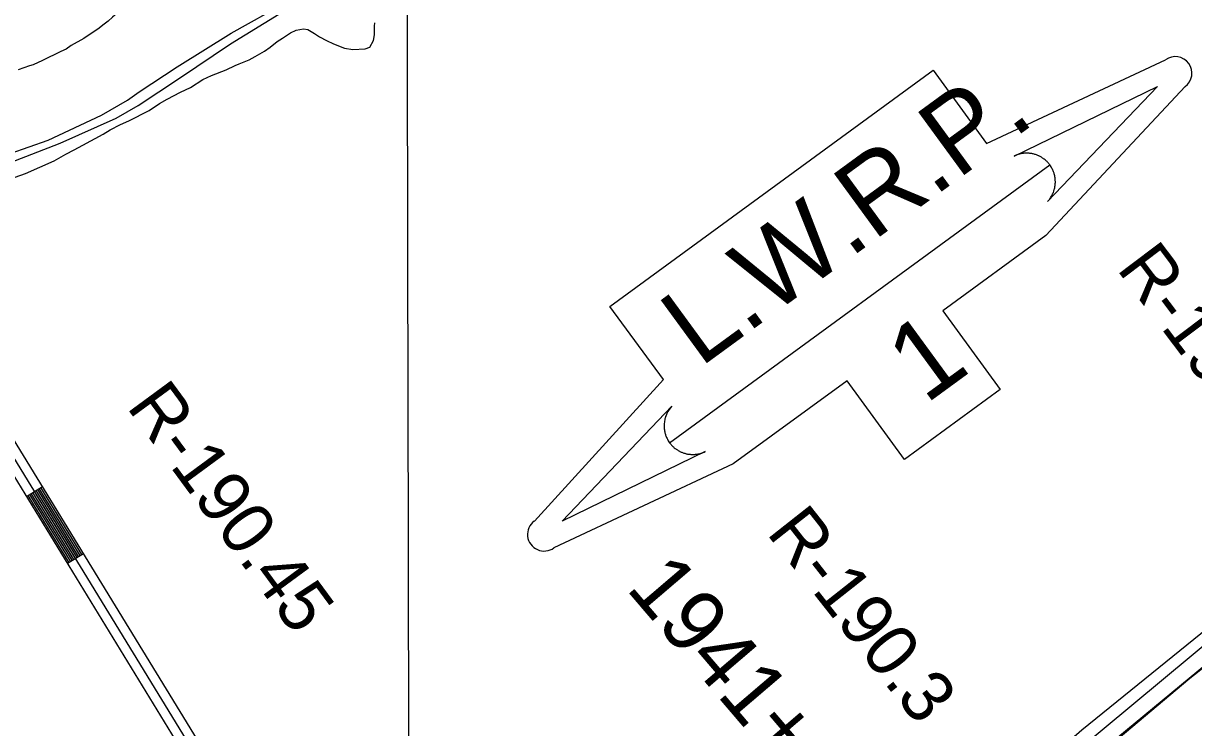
# Model space of a CAD drawing. Extents: x 3324104 to 3361979, y 612876 to 638273.
# Drawn here: x 3348660 to 3350527, y 619898 to 621021 of the extents above; entities that cross this region are included whole.
import ezdxf

# ---------------------------------------------------------------- set-up
doc = ezdxf.new("R2010")
doc.units = 0
for name, color, linetype in [('V-GRID-MAJR', 7, 'Continuous'), ('V-LEVE-TOET', 7, 'Continuous'), ('V-RIVR-EDGE', 7, 'Continuous'), ('V-RIVR-RANG-IDEN', 7, 'Continuous'), ('V-ROAD-CNTR', 7, 'Continuous'), ('V-SITE-VEGE', 7, 'Continuous'), ('V-SURV-IDEN', 7, 'Continuous'), ('V-TOPO-SHOR', 7, 'Continuous'), ('V-TOPO-WATR-IDEN', 7, 'Continuous')]:
    doc.layers.add(name, color=color, linetype=linetype)

msp = doc.modelspace()

# ---------------------------------------------------------------- linework, layer by layer
at = {"layer": 'V-GRID-MAJR'}
msp.add_spline([(3349277.7, 618293.7), (3349266.2, 624351.9), (3349254.8, 630413.1), (3349243.3, 636474.4), (3349243.3, 636477.5)], degree=3, dxfattribs=at)
at = {"layer": 'V-LEVE-TOET'}
msp.add_lwpolyline([(3348583.1, 618418.8), (3348740.2, 618535.6), (3348880.1, 618640.3), (3349025.3, 618744.5), (3349189.8, 618862.1), (3349345.1, 618974.5), (3349489, 619079.2), (3349638.7, 619195.6), (3349770.3, 619303.4), (3349891.5, 619417.9), (3350018.9, 619534.5), (3350140.1, 619652.5), (3350258.2, 619756.9), (3350379.3, 619857.4), (3350520.6, 619976.9), (3350648.3, 620077.3), (3350795.4, 620200.3), (3350936.3, 620318.1), (3351054.3, 620417.7), (3351208.9, 620547.7), (3351347.6, 620662.9), (3351486.3, 620777.2), (3351647.9, 620905.3), (3351742.5, 620970.6)], dxfattribs=at)
at = {"layer": 'V-RIVR-EDGE'}
msp.add_spline([(3356052, 622889.6), (3356029.2, 622881.4), (3356012.5, 622875.7), (3355994.6, 622867.2), (3355977.5, 622859.1), (3355958.5, 622851), (3355948.4, 622843.2), (3355934, 622834.7), (3355904.1, 622817.8), (3355878.1, 622802.3), (3355856.7, 622790.3), (3355830, 622776.4), (3355805.1, 622765.6), (3355764.7, 622744.8), (3355744.1, 622733.6), (3355694.1, 622710.9), (3355668.4, 622698.1), (3355641.6, 622685), (3355605.1, 622669.2), (3355569.4, 622657.3), (3355539.2, 622646.5), (3355510.8, 622636.8), (3355482.1, 622628.4), (3355461.9, 622623), (3355442.5, 622614.1), (3355422.7, 622607.2), (3355409.5, 622603.4), (3355389, 622597.6), (3355371.9, 622589.5), (3355349, 622581), (3355297.7, 622547), (3355260, 622525.8), (3355211.1, 622494.5), (3355190.1, 622484.5), (3355184.7, 622482.9), (3355179.3, 622477.9), (3355174.2, 622475.6), (3355160.6, 622471), (3355143.5, 622463.6), (3355133.1, 622457.1), (3355125.7, 622450.5), (3355113.2, 622443.9), (3355096.9, 622433.1), (3355081, 622426.9), (3355064.3, 622419.2), (3355057, 622418.9), (3355048.8, 622414.6), (3355041.8, 622406.9), (3355036.8, 622406.5), (3355031.3, 622405.7), (3355027.1, 622404.2), (3355017.3, 622396.1), (3355010.7, 622394.9), (3355001.4, 622388.4), (3354988.6, 622379.1), (3354972.3, 622369.4), (3354947.4, 622356.3), (3354937.7, 622351.7), (3354926.1, 622343.6), (3354903.2, 622326.6), (3354891.1, 622318.1), (3354883.3, 622307.2), (3354879.4, 622304.1), (3354875.2, 622302.6), (3354867.8, 622299.1), (3354853, 622288.3), (3354842.5, 622279), (3354826.6, 622267.4), (3354807.2, 622259.7), (3354793.2, 622255.5), (3354765.7, 622249.7), (3354748.6, 622245.5), (3354734.6, 622239.3), (3354712.1, 622227.4), (3354697.7, 622218.9), (3354685.3, 622210), (3354640.6, 622184.5), (3354622, 622176), (3354616.2, 622175.2), (3354603.4, 622167.5), (3354578.9, 622157.1), (3354554.5, 622147.5), (3354537.4, 622142.9), (3354530.8, 622137.8), (3354500.1, 622122.8), (3354463.6, 622102.3), (3354417.8, 622078.8), (3354386.3, 622060.6), (3354340.1, 622032.4), (3354321.1, 622021.2), (3354285, 621998.8), (3354257, 621982.2), (3354217, 621958.7), (3354194.1, 621942.8), (3354177, 621931.6), (3354157.6, 621922), (3354141.6, 621910.4), (3354135.4, 621904.2), (3354130.4, 621897.6), (3354120.7, 621891.1), (3354104, 621882.9), (3354075.6, 621856.6), (3354044.9, 621835.4), (3354013, 621812.2), (3353971.5, 621781.7), (3353947.8, 621763.5), (3353941.2, 621763.5), (3353935.4, 621762.8), (3353929.5, 621760.1), (3353924.9, 621756.6), (3353920.6, 621751.5), (3353917.1, 621742.6), (3353910.5, 621741.5), (3353904.7, 621738.4), (3353893.8, 621731.1), (3353879.8, 621721.4), (3353866.2, 621708.6), (3353854.9, 621697.4), (3353843.3, 621687.8), (3353839.8, 621688.5), (3353831.2, 621686.2), (3353823.1, 621681.2), (3353818, 621677.3), (3353800.9, 621666.1), (3353790.8, 621663.1), (3353781.9, 621654.9), (3353777.6, 621651.8), (3353776.1, 621648.8), (3353775.7, 621643.7), (3353772.2, 621641), (3353755.9, 621632.1), (3353735.7, 621622.1), (3353718.6, 621608.2), (3353704.2, 621600.5), (3353694.1, 621596.6), (3353683.6, 621592.4), (3353671.2, 621584.2), (3353642.1, 621563), (3353599, 621534), (3353578.4, 621522.4), (3353556.2, 621507.7), (3353547.7, 621502), (3353525.9, 621489.2), (3353513.1, 621481.1), (3353497.2, 621468.3), (3353477, 621450.9), (3353453.3, 621436.6), (3353435.8, 621424.7), (3353404.7, 621401.1), (3353378.3, 621380.2), (3353361.6, 621368.6), (3353339.5, 621355.1), (3353319.6, 621342.4), (3353299.5, 621330), (3353283.5, 621324.6), (3353273, 621317.6), (3353254.8, 621296), (3353236.9, 621275.5), (3353219.4, 621258.8), (3353195.7, 621241.4), (3353168.5, 621221.3), (3353137.8, 621201.6), (3353112.2, 621185), (3353065.6, 621151.8), (3353022, 621122.8), (3352993.3, 621100.4), (3352956, 621073.3), (3352907, 621037.8), (3352853.8, 620991.8), (3352787.8, 620942.3), (3352749.7, 620913.3), (3352736.9, 620900.9), (3352733.3, 620892.8), (3352728.7, 620886.6), (3352719, 620881.2), (3352691.8, 620864.6), (3352660.3, 620841.8), (3352640.5, 620828.3), (3352623.4, 620811.2), (3352605.1, 620792.3), (3352593.5, 620783), (3352582.6, 620778.8), (3352566.3, 620771.4), (3352548, 620764.5), (3352522.4, 620751), (3352494.5, 620735.5), (3352482.4, 620727), (3352479.3, 620723.2), (3352477, 620717.4), (3352470.7, 620711.9), (3352456, 620707.3), (3352443.2, 620700.4), (3352419.1, 620685.7), (3352392.3, 620669.1), (3352362.8, 620650.9), (3352339.1, 620634.3), (3352315.4, 620615.4), (3352284.7, 620590.6), (3352258.7, 620571.3), (3352228.7, 620550.1), (3352193.4, 620527.6), (3352156.9, 620504.9), (3352131.6, 620487.5), (3352094, 620462.4), (3352049.3, 620433), (3351990.2, 620391.3), (3351936.6, 620357.3), (3351851.5, 620293.9), (3351833.3, 620281.5), (3351817, 620273.8), (3351794.1, 620257.9), (3351767.7, 620241), (3351719.9, 620206.2), (3351680.6, 620177.6), (3351657.3, 620160.6), (3351637.1, 620145.9), (3351623.1, 620135.4), (3351603.3, 620124.2), (3351588.6, 620120), (3351567.2, 620109.6), (3351552.1, 620103.4), (3351538.1, 620096.5), (3351523.7, 620086.4), (3351510.9, 620076.4), (3351503.5, 620069.8), (3351495.3, 620057.4), (3351486, 620042.3), (3351479.4, 620032.6), (3351469.7, 620022.6), (3351448.3, 620006.3), (3351431.6, 619994.8), (3351404.8, 619973.9), (3351378, 619951.8), (3351358.9, 619936.4), (3351332.1, 619915.5), (3351306.1, 619892.3), (3351274.6, 619858.2), (3351238.8, 619826.9), (3351215.1, 619805.7), (3351171.6, 619767.8), (3351145.5, 619739.5), (3351124.6, 619722.1), (3351105.9, 619707.8), (3351089.6, 619697), (3351079.5, 619691.2), (3351074, 619683.5), (3351058.1, 619666.4), (3351043.3, 619655.2), (3351015.4, 619634), (3350999, 619623.1), (3350992.1, 619617.3), (3350979.2, 619606.1), (3350966, 619594.5), (3350951.2, 619582.2), (3350935.7, 619567.8), (3350923.3, 619555.1), (3350910, 619544.3), (3350888.3, 619528), (3350846.7, 619504.1), (3350821.5, 619490.2), (3350811.4, 619483.6), (3350806, 619480.5), (3350800.9, 619473.2), (3350797.4, 619473.2), (3350793.9, 619474.3), (3350788.9, 619473.6), (3350786.9, 619472), (3350785.4, 619467.4), (3350785.4, 619462.7), (3350779.5, 619456.2), (3350765.9, 619445.7), (3350746.1, 619428.7), (3350722.4, 619409), (3350716.2, 619407.1), (3350713.1, 619404), (3350711.1, 619397), (3350708.8, 619391.6), (3350704.5, 619391.6), (3350693.3, 619385.8), (3350686.7, 619379.6), (3350679.6, 619368.4), (3350661.4, 619354.5), (3350648.6, 619344.4), (3350645.5, 619344.8), (3350638.5, 619339.4), (3350623.3, 619330.5), (3350616.3, 619326.3), (3350602.3, 619317.4), (3350598.8, 619308.8), (3350582.9, 619299.2), (3350553.8, 619276), (3350526.2, 619255.5), (3350493.5, 619231.9), (3350474.9, 619219.6), (3350474.5, 619213.8), (3350470.2, 619207.2), (3350459, 619202.5), (3350446.1, 619194), (3350441.1, 619189.8), (3350438.8, 619186.3), (3350434.5, 619180.9), (3350414.7, 619167.8), (3350401.5, 619159.3), (3350384.8, 619146.9), (3350369.6, 619133.7), (3350356.4, 619125.2), (3350350.9, 619119), (3350347.4, 619109.4), (3350338.1, 619097.8), (3350324.9, 619083.8), (3350308.6, 619069.9), (3350300.4, 619062.6), (3350296.1, 619062.6), (3350291.5, 619062.2), (3350274.8, 619050.6), (3350258.4, 619037.5), (3350251.8, 619032.8), (3350244.1, 619029.3), (3350233.6, 619028.2), (3350227.4, 619024.3), (3350220.4, 619017), (3350213, 619007.3), (3350202.1, 618996.9), (3350193.6, 618989.5), (3350179.6, 618985.3), (3350173.8, 618980.7), (3350164.8, 618978), (3350162.1, 618975.3), (3350159.4, 618971.4), (3350154.3, 618963.6), (3350145.8, 618953.2), (3350126, 618938.1), (3350102.7, 618923), (3350094.5, 618918.4), (3350086.3, 618913), (3350075.1, 618901), (3350064.2, 618892.1), (3350039.3, 618873.6), (3350021.8, 618861.6), (3350002, 618848.8), (3349991.9, 618844.2), (3349964.4, 618826.4), (3349938.7, 618807.1), (3349915.4, 618792.8), (3349892.5, 618778.9), (3349868, 618761.9), (3349852.5, 618753), (3349842.8, 618750), (3349830.4, 618739.1), (3349804.3, 618720.2), (3349777.9, 618697.8), (3349751.9, 618677.7), (3349729.7, 618661.4), (3349703.7, 618642.9), (3349678.8, 618629.8), (3349648.9, 618612), (3349624.5, 618595), (3349592.6, 618575.7), (3349570.5, 618564.9), (3349549.5, 618548.6), (3349505.2, 618518.1), (3349479.2, 618499.9), (3349471.4, 618494.5), (3349459, 618487.6), (3349438.4, 618472.1), (3349412.4, 618452.4), (3349379.7, 618429.6), (3349350.2, 618410.3), (3349303.2, 618374.7), (3349277.6, 618357.7), (3349264, 618347.3), (3349241.4, 618330.7), (3349226.7, 618319.9), (3349207.2, 618306.3), (3349193.2, 618293.5)], degree=3, dxfattribs=at)
at = {"layer": 'V-ROAD-CNTR'}
for p, q in [((3348664.6, 620266.7), (3348690.2, 620282.3)), ((3348729.9, 620160.1), (3348755.5, 620175.7))]:
    msp.add_line(p, q, dxfattribs=at)
for points in [[(3349458.8, 619088.7), (3349411.2, 619162), (3349398.6, 619183.9), (3349385.2, 619199.7), (3349369.4, 619208.4), (3349349.9, 619221.6), (3349338.1, 619233.4), (3349315.9, 619265.1), (3349056.7, 619683.6), (3348600, 620429.6), (3348570.9, 620479.7), (3348550.6, 620514.3), (3348518.6, 620562.7), (3348439.1, 620685.9), (3348283.1, 620940.1), (3348025.4, 621350.1), (3347637.7, 621980.4)], [(3349433.6, 619072.3), (3349385.6, 619146.4), (3349374, 619166.6), (3349365.9, 619176.1), (3349353.8, 619182.8), (3349330.7, 619198.4), (3349315, 619214), (3349290.8, 619248.6), (3349031.2, 619667.9), (3348574.3, 620414.2), (3348545, 620464.5), (3348525.1, 620498.4), (3348493.5, 620546.2), (3348413.7, 620669.9), (3348257.6, 620924.3), (3347999.9, 621334.2), (3347612.2, 621964.6)], [(3349446.2, 619080.5), (3349398.4, 619154.2), (3349386.3, 619175.3), (3349375.6, 619187.9), (3349361.6, 619195.6), (3349340.3, 619210), (3349326.6, 619223.7), (3349303.4, 619256.8), (3349044, 619675.7), (3348587.2, 620421.9), (3348557.9, 620472.1), (3348537.8, 620506.4), (3348506, 620554.4), (3348426.4, 620677.9), (3348270.3, 620932.2), (3348012.6, 621342.2), (3347624.9, 621972.5)], [(3351739.2, 621003), (3351683.6, 620968.2), (3351642.1, 620939.2), (3351596.2, 620902.5), (3351540.7, 620857.5), (3351475.8, 620804.4), (3350238.5, 619775.9), (3350160.7, 619710.2), (3350091.1, 619646.2), (3350017.5, 619580.9), (3349842.5, 619410.3), (3349805.5, 619376.4), (3349760.6, 619333.8), (3349719.5, 619295.3), (3349673.4, 619254.8), (3349593.6, 619187.2), (3349495.6, 619116.1), (3348356, 618295.1)], [(3348745.2, 620169.5), (3348680, 620276.1)], [(3348747.8, 620171), (3348682.5, 620277.6)], [(3348750.3, 620172.6), (3348685.1, 620279.2)], [(3348752.9, 620174.2), (3348687.6, 620280.8)], [(3348732.4, 620161.6), (3348667.2, 620268.2)], [(3348735, 620163.2), (3348669.7, 620269.8)], [(3348737.6, 620164.8), (3348672.3, 620271.4)], [(3348740.1, 620166.3), (3348674.8, 620272.9)], [(3348742.7, 620167.9), (3348677.4, 620274.5)]]:
    msp.add_lwpolyline(points, dxfattribs=at)
at = {"layer": 'V-SITE-VEGE'}
for points in [[(3348818.3, 621047.2), (3348809.2, 621037.5), (3348801.6, 621031.6), (3348794.7, 621025.1), (3348788.7, 621020.3), (3348778.5, 621012.2), (3348763, 621002), (3348756, 620997.1), (3348736.1, 620986.4), (3348728, 620980.5), (3348719.4, 620976.7), (3348690.4, 620962.2), (3348675.4, 620955.2), (3348669.4, 620953.5), (3348651.2, 620947.6)], [(3349219.9, 621003.3), (3349219.9, 621016.8), (3349220.4, 621022.2)], [(3348646.4, 620776.1), (3348663.1, 620782.1), (3348708.8, 620802), (3348727.6, 620812.7), (3348740.5, 620819.7), (3348754.5, 620827.3), (3348787.2, 620844.5), (3348798, 620851.5), (3348814.6, 620860.1), (3348828.1, 620866), (3348860.3, 620882.7), (3348877, 620893.5), (3348888.8, 620900.5), (3348910.3, 620911.8), (3348926.4, 620919.3), (3348945.8, 620931.7), (3348959.7, 620938.1), (3348983.4, 620947.3), (3348997.4, 620954.3), (3349003.8, 620957), (3349019.9, 620963.4), (3349029.6, 620968.8), (3349044.1, 620977.4), (3349053.2, 620983.3), (3349064.5, 620992.5), (3349073.1, 620997.9), (3349086, 621006.5), (3349094.6, 621010.8), (3349106.4, 621012.9), (3349113.4, 621011.9), (3349124.2, 621005.4), (3349132.3, 621000.1), (3349143, 620994.2), (3349154.3, 620988.8), (3349172, 620981.8), (3349185.5, 620979.7), (3349204.8, 620980.8), (3349212.4, 620983.4), (3349218.3, 620994.2), (3349219.9, 621003.3)]]:
    msp.add_lwpolyline(points, dxfattribs=at)
at = {"layer": 'V-TOPO-SHOR'}
for points in [[(3352239.8, 621274.1), (3351887.8, 621064.3), (3351722.3, 620961.9), (3351669.2, 620921.9), (3351542.1, 620827), (3351320.6, 620638.7), (3350951.3, 620331.9), (3350750.4, 620167.3), (3350304.3, 619798.2), (3350192, 619703.3), (3350035.5, 619556.6), (3349874.5, 619399.5), (3349766.7, 619301.7), (3349695.8, 619243.9), (3349582, 619152), (3349465.3, 619067.5), (3349325, 618963.7), (3349029.5, 618748.7), (3348934.9, 618683.4), (3348516.8, 618375), (3348406, 618293.4)], [(3348414.4, 620719.2), (3348418.5, 620715.7), (3348419.1, 620712.6), (3348430.9, 620707.3), (3348437.1, 620708.7), (3348464.9, 620726.4), (3348509.9, 620746.7), (3348566, 620769.7), (3348637.3, 620798.8), (3348718.3, 620830.6), (3348807.6, 620870.5), (3348843, 620890.3), (3348908.9, 620933.9), (3348990, 620989.1), (3349067, 621036.1), (3349091.3, 621046.9), (3349121, 621054.3), (3349152.7, 621055.4), (3349182.4, 621058.6), (3349209.4, 621067.4), (3349223.2, 621070.8)], [(3348414.4, 620719.2), (3348444.2, 620736.9), (3348486.5, 620758.6), (3348521.8, 620772.2), (3348578.6, 620792.4), (3348638.8, 620814), (3348699, 620834.9), (3348784.2, 620874.9), (3348825.8, 620898.7), (3348844.5, 620912.3), (3348904.9, 620951.9), (3348990.9, 621005.7), (3349078.9, 621054.6), (3349119.7, 621063.9), (3349155.3, 621064.4)], [(3349422.3, 619123.6), (3349440.1, 619111.8), (3349450.5, 619114.8), (3349488.9, 619132.6), (3349639.6, 619251.2), (3349735.6, 619334.2), (3349890.6, 619479.4), (3350076.7, 619654.3), (3350186, 619756.6), (3350270.2, 619826.3), (3350348.5, 619894.4), (3350571.5, 620075.3), (3350775.4, 620245.8), (3350847.8, 620303.6), (3350983.7, 620416.2)]]:
    msp.add_lwpolyline(points, dxfattribs=at)
at = {"layer": 'V-TOPO-WATR-IDEN'}
msp.add_line((3349690.6, 620352.4), (3350297.2, 620795.6), dxfattribs=at)
for points in [[(3349474.8, 620227.5), (3349680.7, 620453.2), (3349595.3, 620570), (3350110.9, 620946.7), (3350196.2, 620829.9), (3350481.7, 620963.3)], [(3350513, 620920.5), (3350290.6, 620682.8), (3350126.3, 620562.8), (3350218, 620437.4), (3350065.3, 620325.8), (3349973.7, 620451.2), (3349792.1, 620318.6), (3349506.1, 620184.7)]]:
    msp.add_lwpolyline(points, dxfattribs=at)
for points in [[(3350240.3, 620809.8), (3350468.7, 620920.9), (3350293.4, 620737.2), (3350296.4, 620740.6), (3350298.9, 620744.2), (3350299.9, 620745.8), (3350300.6, 620747.1), (3350301.5, 620748.8), (3350302.2, 620750.5), (3350302.8, 620751.9), (3350303.6, 620754), (3350304.3, 620756.2), (3350304.6, 620757.5), (3350305, 620759.1), (3350305.4, 620761.3), (3350305.6, 620763), (3350305.8, 620764.8), (3350305.9, 620766), (3350306, 620767.4), (3350306, 620769), (3350305.9, 620770.5), (3350305.9, 620772), (3350305.7, 620773.3), (3350305.5, 620775.1), (3350305.2, 620776.8), (3350305, 620778.2), (3350304.6, 620779.8), (3350304.2, 620781.2), (3350303.9, 620782.4), (3350303.6, 620783.3), (3350303, 620784.7), (3350302.5, 620786.2), (3350301.9, 620787.5), (3350301.3, 620788.9), (3350300.6, 620790.1), (3350299.9, 620791.4), (3350299.3, 620792.5), (3350298.3, 620794), (3350297.2, 620795.6), (3350296.8, 620796.1), (3350296.2, 620796.9), (3350295.5, 620797.7), (3350294.9, 620798.5), (3350294.2, 620799.3), (3350293.5, 620800), (3350292.7, 620800.9), (3350292.1, 620801.5), (3350291.2, 620802.3), (3350290.3, 620803.1), (3350289.7, 620803.6), (3350288.2, 620804.9), (3350287.3, 620805.5), (3350286.7, 620805.9), (3350285.7, 620806.6), (3350284.8, 620807.2), (3350283.8, 620807.8), (3350282.6, 620808.5), (3350281.5, 620809.1), (3350280.7, 620809.6), (3350279.9, 620809.9), (3350278.9, 620810.4), (3350277.9, 620810.8), (3350276.8, 620811.3), (3350275.7, 620811.7), (3350274.5, 620812.1), (3350273, 620812.5), (3350272, 620812.8), (3350270.8, 620813.1), (3350269.6, 620813.4), (3350268.7, 620813.6), (3350267.6, 620813.8), (3350266.1, 620814), (3350266, 620814), (3350265.1, 620814.1), (3350264.4, 620814.2), (3350263.4, 620814.3), (3350262.1, 620814.3), (3350261.1, 620814.4), (3350260.1, 620814.4), (3350259, 620814.4), (3350257.8, 620814.3), (3350257, 620814.3), (3350255.9, 620814.2), (3350254.5, 620814), (3350253.6, 620813.9), (3350253, 620813.8), (3350252.3, 620813.7), (3350251.6, 620813.6), (3350250.7, 620813.4), (3350249.7, 620813.1), (3350248.8, 620812.9), (3350247.8, 620812.7), (3350246.6, 620812.3), (3350245.9, 620812.1), (3350244.8, 620811.7), (3350243.5, 620811.2), (3350242.5, 620810.8), (3350241.8, 620810.5), (3350241.2, 620810.2), (3350240.7, 620810)], [(3349747.5, 620338.2), (3349519.1, 620227.1), (3349694.4, 620410.9), (3349691.4, 620407.4), (3349688.9, 620403.8), (3349688, 620402.3), (3349687.2, 620400.9), (3349686.3, 620399.2), (3349685.6, 620397.6), (3349685, 620396.1), (3349684.2, 620394.1), (3349683.5, 620391.8), (3349683.2, 620390.6), (3349682.8, 620388.9), (3349682.4, 620386.8), (3349682.2, 620385.1), (3349682, 620383.2), (3349681.9, 620382), (3349681.8, 620380.7), (3349681.8, 620379), (3349681.9, 620377.5), (3349682, 620376), (3349682.1, 620374.8), (3349682.3, 620373), (3349682.6, 620371.2), (3349682.8, 620369.9), (3349683.2, 620368.3), (3349683.6, 620366.9), (3349683.9, 620365.6), (3349684.3, 620364.7), (3349684.8, 620363.3), (3349685.3, 620361.9), (3349685.9, 620360.5), (3349686.6, 620359.2), (3349687.2, 620357.9), (3349687.9, 620356.6), (3349688.5, 620355.5), (3349689.5, 620354), (3349690.6, 620352.4), (3349691, 620351.9), (3349691.6, 620351.2), (3349692.3, 620350.3), (3349693, 620349.5), (3349693.6, 620348.7), (3349694.3, 620348), (3349695.2, 620347.1), (3349695.7, 620346.6), (3349696.6, 620345.7), (3349697.5, 620345), (3349698.1, 620344.5), (3349699.6, 620343.2), (3349700.5, 620342.5), (3349701.1, 620342.1), (3349702.1, 620341.4), (3349703, 620340.8), (3349704, 620340.2), (3349705.2, 620339.5), (3349706.3, 620338.9), (3349707.1, 620338.5), (3349707.9, 620338.1), (3349708.9, 620337.6), (3349709.9, 620337.2), (3349711, 620336.8), (3349712.1, 620336.4), (3349713.3, 620336), (3349714.8, 620335.5), (3349715.8, 620335.2), (3349717, 620334.9), (3349718.2, 620334.6), (3349719.1, 620334.4), (3349720.2, 620334.3), (3349721.7, 620334), (3349721.8, 620334), (3349722.7, 620333.9), (3349723.4, 620333.9), (3349724.4, 620333.8), (3349725.7, 620333.7), (3349726.8, 620333.7), (3349727.7, 620333.7), (3349728.9, 620333.7), (3349730, 620333.7), (3349730.8, 620333.8), (3349731.9, 620333.9), (3349733.3, 620334), (3349734.2, 620334.1), (3349734.8, 620334.2), (3349735.5, 620334.4), (3349736.2, 620334.5), (3349737.2, 620334.7), (3349738.1, 620334.9), (3349739.1, 620335.1), (3349740, 620335.4), (3349741.2, 620335.7), (3349741.9, 620336), (3349743, 620336.4), (3349744.3, 620336.8), (3349745.3, 620337.2), (3349746, 620337.5), (3349746.7, 620337.8), (3349747.1, 620338.1)]]:
    msp.add_lwpolyline(points, close=True, dxfattribs=at)
for centre, start, end in [((3350497.4, 620941.9), 306.1553, 126.1553), ((3349490.4, 620206.1), 126.1553, 306.1553)]:
    msp.add_arc(centre, 26.5, start, end, dxfattribs=at)

# ---------------------------------------------------------------- texts
at = {"layer": 'V-RIVR-RANG-IDEN'}
for s, rotation, p in [('R-190.15', 307.0336, (3350402.4, 620630.1)), ('R-190.45', 306.3386, (3348823, 620409.8)), ('R-190.3', 308.2539, (3349843.8, 620208.4))]:
    msp.add_text(s, height=83, rotation=rotation, dxfattribs=at).set_placement(p)
at = {"layer": 'V-SURV-IDEN'}
msp.add_text('1941+18.2', height=100, rotation=310.5133, dxfattribs=at).set_placement((3349619.5, 620119.7))
at = {"layer": 'V-TOPO-WATR-IDEN'}
for s, rotation, p in [('L.W.R.P.', 36.1552, (3349738.9, 620471.3)), ('1', 36.1553, (3350098.6, 620412.7))]:
    msp.add_text(s, height=124.5, rotation=rotation, dxfattribs=at).set_placement(p)

doc.saveas('drawing.dxf')
